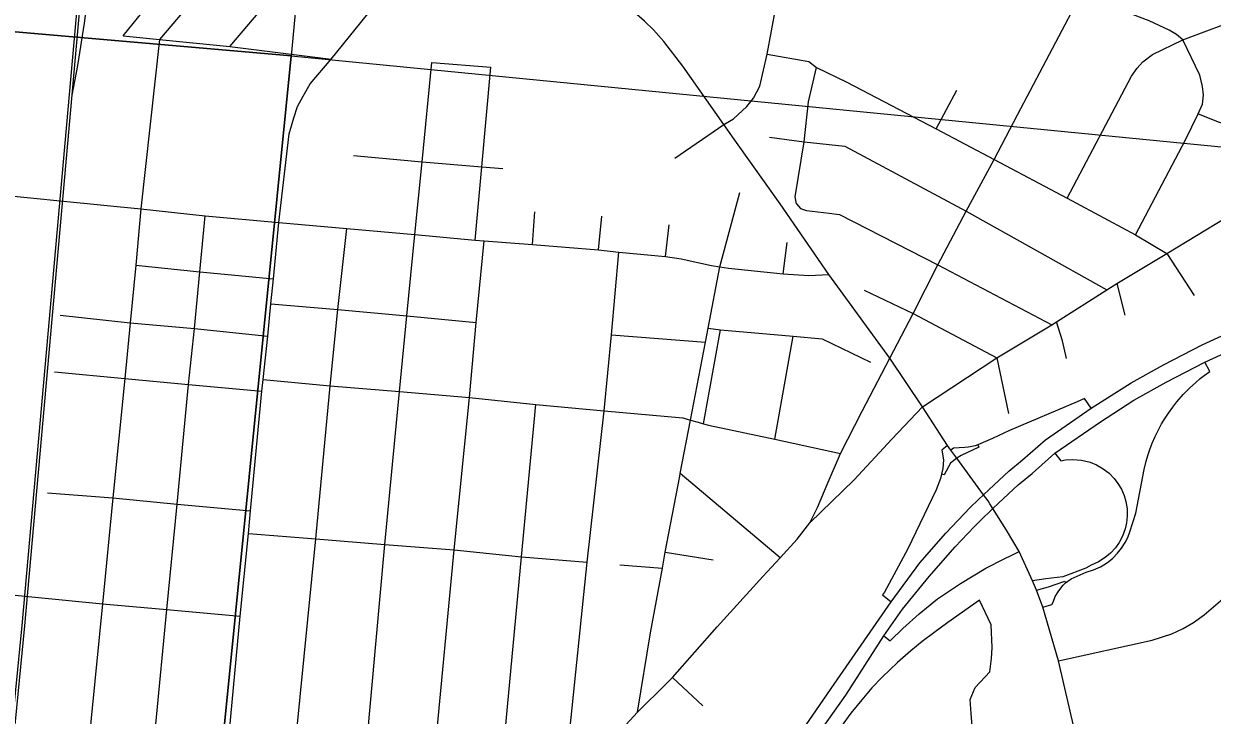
# Model space of a CAD drawing. Extents: x 0 to 34, y 0 to 22.
# Drawn here: x 7.051 to 8.126, y 19.407 to 20.032 of the extents above; entities that cross this region are included whole.
import ezdxf

# ---------------------------------------------------------------- set-up
doc = ezdxf.new("R2010")
doc.units = 0
for name, color, linetype in [('Default', 7, 'Continuous'), ('GM_X_City_Street', 7, 'Continuous'), ('GM_X_Interchange_Ramps', 7, 'Continuous'), ('GM_X_Minor_Lake', 7, 'Continuous'), ('GM_X_Rail_Line', 7, 'Continuous'), ('GM_X_Section', 7, 'Continuous'), ('GM_X_State_Route', 7, 'Continuous')]:
    doc.layers.add(name, color=color, linetype=linetype)

msp = doc.modelspace()

# ---------------------------------------------------------------- linework, layer by layer
at = {"layer": 'Default'}
msp.add_lwpolyline([(8.3798, 20.9), (7.5759, 20.9), (7.374, 20.8667), (7.2927, 20.0028), (8.285, 19.9059)], close=True, dxfattribs=at)
at = {"layer": 'GM_X_City_Street'}
for p, q in [((7.2372, 20.0113), (7.3091, 20.0957)), ((7.42, 19.9967), (7.4735, 19.9927)), ((7.876, 19.937), (7.8949, 19.9719)), ((7.6398, 19.9103), (7.684, 19.9407)), ((7.6806, 19.8121), (7.6985, 19.8793)), ((7.5112, 19.8322), (7.5131, 19.8619)), ((7.5707, 19.8275), (7.5737, 19.858)), ((7.6314, 19.8214), (7.6348, 19.8502)), ((7.7378, 19.8059), (7.7414, 19.8341)), ((8.0395, 19.797), (8.0466, 19.7683)), ((7.6656, 19.6702), (7.6811, 19.755)), ((7.5824, 19.7506), (7.6675, 19.7441)), ((7.7301, 19.6564), (7.7468, 19.7495)), ((7.8639, 19.6856), (7.8341, 19.7296)), ((7.7349, 19.549), (7.6447, 19.6253)), ((7.6309, 19.5542), (7.6743, 19.5472)), ((7.59, 19.5428), (7.6285, 19.5397)), ((7.9868, 19.4559), (7.9725, 19.5044)), ((7.6378, 19.4409), (7.6652, 19.4153))]:
    msp.add_line(p, q, dxfattribs=at)
for points in [[(7.141, 20.0209), (7.2291, 20.1301), (7.2509, 20.1552), (7.3018, 20.2137)], [(7.684, 19.9407), (7.6929, 19.9459), (7.705, 19.9571), (7.711, 19.9646), (7.7165, 19.9755), (7.7234, 20.0044), (7.7389, 20.0892), (7.7515, 20.1503), (7.7533, 20.1592)], [(7.8341, 19.7296), (7.7791, 19.8052), (7.7351, 19.8689), (7.6955, 19.9246), (7.684, 19.9407), (7.647, 19.9935), (7.6297, 20.0159), (7.6204, 20.0264), (7.6123, 20.0342), (7.5952, 20.0494), (7.5823, 20.0597), (7.5536, 20.0795), (7.5189, 20.1032), (7.4517, 20.1492)], [(7.2681, 20.1287), (7.1737, 20.0176), (7.1568, 19.8644), (7.1524, 19.8135), (7.1472, 19.7615), (7.1423, 19.711), (7.1314, 19.6033), (7.1222, 19.5075), (7.1118, 19.4039), (7.1065, 19.3451), (7.0974, 19.253), (7.0892, 19.1737)], [(8.0564, 19.8411), (8.1017, 19.927), (8.1131, 19.9503), (8.1169, 19.9593), (8.1179, 19.9674), (8.1169, 19.975), (8.1145, 19.9855), (8.0993, 20.0174), (8.0936, 20.0222), (8.0869, 20.026), (8.0688, 20.0345), (8.007, 20.0583)], [(7.9945, 19.8742), (8.0527, 19.9846), (8.0579, 19.9917), (8.0631, 19.9974), (8.0717, 20.0041), (8.0993, 20.0174), (8.1556, 20.0384), (8.1779, 20.0488), (8.1864, 20.0488), (8.1969, 20.045), (8.2298, 20.0322)], [(7.141, 20.0209), (7.1737, 20.0176), (7.2372, 20.0113), (7.329, 19.9997)], [(7.7234, 20.0044), (7.7611, 19.9978), (7.7679, 19.9924), (7.7954, 19.979), (7.876, 19.937), (7.9285, 19.909), (7.9945, 19.8742), (8.0564, 19.8411), (8.0847, 19.8242), (8.1094, 19.7862)], [(7.3612, 19.3809), (7.3775, 19.5611), (7.3908, 19.6995), (7.3975, 19.7677), (7.4045, 19.8413), (7.4114, 19.9069), (7.42, 19.9967)], [(7.4592, 19.8362), (7.4652, 19.9025), (7.4735, 19.9927)], [(7.7499, 19.8692), (7.7485, 19.8754), (7.7566, 19.9251), (7.7608, 19.9612), (7.7679, 19.9924)], [(8.1131, 19.9503), (8.132, 19.9428), (8.1345, 19.9423), (8.137, 19.942), (8.1423, 19.9423), (8.1485, 19.944), (8.1869, 19.9583)], [(7.7254, 19.9294), (7.7566, 19.9251), (7.7934, 19.9212), (7.9032, 19.8625), (8.0304, 19.7914)], [(7.7618, 19.5806), (7.802, 19.6195), (7.8359, 19.6562), (7.8639, 19.6856), (7.931, 19.7299), (7.9806, 19.7598), (7.9848, 19.7624), (8.0304, 19.7914), (8.0395, 19.797), (8.0847, 19.8242), (8.1383, 19.8568), (8.193, 19.8914), (8.2114, 19.8993), (8.268, 19.9224), (8.2865, 19.9299), (8.2874, 19.9302)], [(7.3492, 19.9126), (7.4114, 19.9069), (7.4652, 19.9025), (7.4841, 19.9009)], [(7.0269, 19.8776), (7.0869, 19.8716), (7.1568, 19.8644), (7.2151, 19.8581), (7.2817, 19.8521), (7.3431, 19.8467), (7.4045, 19.8413), (7.4592, 19.8362), (7.4673, 19.8356), (7.5112, 19.8322), (7.5707, 19.8275), (7.5892, 19.8254), (7.6314, 19.8214), (7.6456, 19.8194), (7.673, 19.8133), (7.6806, 19.8121), (7.6882, 19.8109), (7.7378, 19.8059), (7.7611, 19.8042), (7.7791, 19.8052)], [(7.7499, 19.8692), (7.7533, 19.8649), (7.7587, 19.863), (7.7792, 19.8605), (7.7887, 19.8595), (7.8776, 19.8138), (7.9806, 19.7598)], [(7.1482, 19.1678), (7.1553, 19.2471), (7.1645, 19.3394), (7.1704, 19.3987), (7.1805, 19.5022), (7.1898, 19.5974), (7.2, 19.7058), (7.2055, 19.7564), (7.2101, 19.8077), (7.2151, 19.8581)], [(7.2973, 19.3868), (7.315, 19.5661), (7.3282, 19.7046), (7.3349, 19.7735), (7.3431, 19.8467)], [(7.4231, 19.3749), (7.4401, 19.5561), (7.4541, 19.6939), (7.4601, 19.7619), (7.4673, 19.8356)], [(7.5396, 19.3375), (7.5418, 19.3638), (7.5605, 19.5451), (7.5758, 19.6818), (7.5824, 19.7506), (7.5892, 19.8254)], [(7.1524, 19.8135), (7.2101, 19.8077), (7.2767, 19.8012)], [(7.6061, 19.4095), (7.6178, 19.4811), (7.6285, 19.5397), (7.6309, 19.5542), (7.6443, 19.6229), (7.6447, 19.6253), (7.654, 19.6735), (7.6675, 19.7441), (7.6698, 19.7567), (7.6806, 19.8121)], [(7.8111, 19.791), (7.8552, 19.7698), (7.931, 19.7299), (7.9416, 19.6795)], [(7.2745, 19.7785), (7.3349, 19.7735), (7.3975, 19.7677), (7.4601, 19.7619)], [(7.0838, 19.7685), (7.1472, 19.7615), (7.2055, 19.7564), (7.2716, 19.7494)], [(7.6698, 19.7567), (7.6811, 19.755), (7.7468, 19.7495), (7.7731, 19.7471), (7.8167, 19.7259)], [(7.9939, 19.7291), (7.9905, 19.7453), (7.9848, 19.7624)], [(7.0789, 19.7171), (7.1423, 19.711), (7.2, 19.7058), (7.2664, 19.6998)], [(7.2676, 19.7101), (7.3282, 19.7046), (7.3908, 19.6995), (7.4541, 19.6939), (7.514, 19.6876), (7.5758, 19.6818), (7.6471, 19.6755), (7.654, 19.6735), (7.6609, 19.6716)], [(7.4841, 19.3691), (7.5012, 19.5498), (7.514, 19.6876)], [(7.8948, 19.639), (7.8895, 19.6464), (7.8865, 19.6507), (7.8639, 19.6856)], [(7.6609, 19.6716), (7.6656, 19.6702), (7.6703, 19.6688), (7.7301, 19.6564), (7.7897, 19.6432)], [(7.9247, 19.5978), (7.923, 19.6004), (7.919, 19.6059), (7.8948, 19.639)], [(7.0725, 19.6077), (7.1314, 19.6033), (7.1898, 19.5974), (7.2561, 19.5916)], [(7.9725, 19.5044), (7.9668, 19.5198), (7.9633, 19.5281), (7.9512, 19.5546), (7.9398, 19.5739), (7.9274, 19.5935), (7.9247, 19.5978)], [(7.9868, 19.4559), (8.0714, 19.4746), (8.0891, 19.4803), (8.0996, 19.485), (8.1089, 19.4904), (8.1186, 19.4976), (8.1333, 19.5101), (8.1416, 19.5173), (8.1511, 19.5247), (8.1587, 19.5289), (8.1676, 19.5326), (8.2603, 19.5706), (8.2708, 19.5735), (8.277, 19.5739), (8.2833, 19.5733)], [(7.2542, 19.571), (7.315, 19.5661), (7.3775, 19.5611), (7.4401, 19.5561), (7.5012, 19.5498), (7.5605, 19.5451)], [(6.9618, 19.523), (6.994, 19.52), (7.1222, 19.5075), (7.1805, 19.5022), (7.2467, 19.4964)], [(8.0203, 19.3061), (8.0108, 19.352), (7.9868, 19.4559)]]:
    msp.add_lwpolyline(points, dxfattribs=at)
at = {"layer": 'GM_X_Interchange_Ramps'}
for points in [[(7.9725, 19.5044), (7.9806, 19.5067), (7.9818, 19.509), (7.9838, 19.5139), (7.9864, 19.5184), (7.9888, 19.5217), (7.9911, 19.5243), (7.9931, 19.5264), (7.9982, 19.53), (8.0118, 19.5361), (8.0184, 19.5381), (8.0248, 19.541), (8.0292, 19.5435), (8.0324, 19.5458), (8.0358, 19.5486), (8.0402, 19.5531), (8.0438, 19.5576), (8.047, 19.5628), (8.0493, 19.5674), (8.0512, 19.5726), (8.0566, 19.5893), (8.0641, 19.6289), (8.066, 19.6365), (8.0675, 19.6414), (8.0693, 19.6468), (8.0716, 19.6528), (8.0742, 19.6588), (8.0768, 19.6641), (8.08, 19.67), (8.0826, 19.6744), (8.0861, 19.6797), (8.09, 19.6852), (8.0939, 19.6901), (8.0995, 19.6966), (8.1051, 19.7024), (8.1108, 19.7076), (8.1149, 19.7111), (8.1185, 19.7139), (8.1235, 19.7175), (8.1191, 19.726)], [(8.0162, 19.6844), (8.0103, 19.693), (8.0036, 19.69), (7.9424, 19.664)], [(7.9424, 19.664), (7.9272, 19.657), (7.9185, 19.6532), (7.9138, 19.6513)], [(7.8865, 19.6507), (7.8811, 19.6464), (7.8828, 19.6376), (7.8822, 19.6298), (7.881, 19.6247), (7.88, 19.6207), (7.8762, 19.6106), (7.8504, 19.5572), (7.8293, 19.518), (7.8276, 19.5155), (7.8355, 19.5093)], [(7.9138, 19.6513), (7.9113, 19.6502), (7.9053, 19.6489), (7.902, 19.6486), (7.8917, 19.6481), (7.8895, 19.6464)], [(7.9138, 19.6513), (7.9147, 19.6489), (7.8986, 19.6416), (7.8948, 19.639)], [(7.8948, 19.639), (7.889, 19.6347), (7.8833, 19.6241), (7.881, 19.6247)], [(7.9834, 19.6435), (7.9888, 19.6366), (7.9931, 19.6375), (7.9996, 19.638), (8.0076, 19.6373), (8.0153, 19.6354), (8.0212, 19.633), (8.0271, 19.6296), (8.0325, 19.6255), (8.0371, 19.6207), (8.0405, 19.6162), (8.0436, 19.611), (8.046, 19.6053), (8.0477, 19.5998), (8.0487, 19.5932), (8.0489, 19.5867), (8.0482, 19.5807), (8.047, 19.5751), (8.0446, 19.5686), (8.0416, 19.5629), (8.0382, 19.5581), (8.0339, 19.5533), (8.0291, 19.5493), (8.0229, 19.5453), (8.0164, 19.5424), (8.0114, 19.5396), (7.9907, 19.5317), (7.9753, 19.5301), (7.9633, 19.5281)], [(7.8287, 19.4786), (7.8346, 19.4739), (7.8459, 19.4851), (7.8608, 19.4985), (7.8773, 19.512), (7.898, 19.5258), (7.9209, 19.5397), (7.9381, 19.5484), (7.9439, 19.551), (7.9512, 19.5546)], [(7.9668, 19.5198), (7.9778, 19.5229), (7.9924, 19.5279), (7.9931, 19.5264)]]:
    msp.add_lwpolyline(points, dxfattribs=at)
at = {"layer": 'GM_X_Minor_Lake'}
for points in [[(7.9153, 19.5107), (7.8867, 19.4904), (7.874, 19.4811), (7.8636, 19.4734), (7.8531, 19.4648), (7.8412, 19.4544), (7.8272, 19.441), (7.8179, 19.4314), (7.809, 19.4205), (7.7988, 19.4086), (7.7903, 19.3966)], [(7.8122, 19.316), (7.8184, 19.3223), (7.8315, 19.33), (7.8499, 19.3395), (7.8626, 19.3461), (7.8772, 19.3545), (7.8857, 19.3642), (7.8966, 19.3743), (7.9074, 19.3862), (7.9088, 19.3972), (7.9079, 19.4082), (7.907, 19.4208), (7.9114, 19.4317), (7.9246, 19.4459), (7.9263, 19.458), (7.9269, 19.4679), (7.9258, 19.4884), (7.9153, 19.5107)]]:
    msp.add_lwpolyline(points, dxfattribs=at)
at = {"layer": 'GM_X_Rail_Line'}
for points in [[(6.9172, 18.4495), (6.9779, 18.5037), (6.9926, 18.518), (7.0027, 18.5295), (7.011, 18.5407), (7.0173, 18.5508), (7.0234, 18.5636), (7.0275, 18.5754), (7.0315, 18.5919), (7.0329, 18.6055), (7.0337, 18.6224), (7.0332, 18.6411), (7.0275, 18.7777), (7.0233, 18.8758), (7.0198, 18.9579), (7.0177, 18.9936), (7.0165, 19.0545), (7.0169, 19.0993), (7.0196, 19.1603), (7.0518, 19.4875), (7.1172, 20.218), (7.1401, 20.4528), (7.169, 20.8004), (7.1773, 20.9)], [(7.025, 18.7776), (7.0209, 18.8757), (7.0174, 18.9578), (7.0152, 18.9936), (7.014, 19.0545), (7.0144, 19.0993), (7.0171, 19.1604), (7.0494, 19.4877), (7.1147, 20.2182)], [(7.0947, 19.9672), (7.0998, 19.9941), (7.1059, 20.0323), (7.1121, 20.0829), (7.1166, 20.1227), (7.1253, 20.1503), (7.1339, 20.1663), (7.1491, 20.1819), (7.1692, 20.1967), (7.2054, 20.2197)]]:
    msp.add_lwpolyline(points, dxfattribs=at)
at = {"layer": 'GM_X_Section'}
for points in [[(6.3067, 20.1955), (6.5496, 20.2447), (6.7885, 20.3414), (7.1623, 20.7086), (7.374, 20.8667), (7.2927, 20.0028), (6.2979, 20.0896)], [(6.2979, 20.0896), (7.2927, 20.0028), (7.1919, 18.9909), (6.649, 19.0423), (6.2415, 19.4465)], [(7.2927, 20.0028), (8.285, 19.9059), (8.1916, 18.9018), (7.1919, 18.9909)]]:
    msp.add_lwpolyline(points, close=True, dxfattribs=at)
at = {"layer": 'GM_X_State_Route'}
for points in [[(7.9497, 19.9494), (7.9842, 20.0153), (8.007, 20.0583), (8.0342, 20.1092), (8.0668, 20.1711), (8.0822, 20.201), (8.0831, 20.2028)], [(7.9145, 19.6017), (7.919, 19.6059), (7.9241, 19.6107), (7.9417, 19.6273), (7.9543, 19.6377), (7.9749, 19.6558), (8.0162, 19.6844), (8.0525, 19.7071), (8.0818, 19.7236), (8.1167, 19.7417), (8.2489, 19.8022), (8.3348, 19.8415), (8.4128, 19.8779), (8.5478, 19.9399), (8.6031, 19.9652), (8.6771, 19.9996), (8.7304, 20.0251), (8.7676, 20.045), (8.8026, 20.0656), (8.8278, 20.0809), (8.8523, 20.0963), (8.8923, 20.1205), (8.9, 20.1252)], [(7.3038, 19.9665), (7.3099, 19.9776), (7.329, 19.9997), (7.3674, 20.0472), (7.4145, 20.104)], [(7.9106, 19.5771), (7.9155, 19.5822), (7.9274, 19.5935), (7.9326, 19.5984), (7.9502, 19.615), (7.9628, 19.6253), (7.9834, 19.6435), (8.0247, 19.6721), (8.055, 19.6915), (8.0842, 19.7079), (8.1191, 19.726), (8.2514, 19.7866), (8.3372, 19.8259), (8.4152, 19.8622), (8.5502, 19.9242), (8.6055, 19.9496), (8.6795, 19.9839), (8.7328, 20.0094), (8.77, 20.0293), (8.8051, 20.0499), (8.8302, 20.0652), (8.8547, 20.0807), (8.8947, 20.1049), (8.9, 20.1081)], [(7.2817, 19.8521), (7.2909, 19.9322), (7.2952, 19.9467), (7.2986, 19.9571), (7.3038, 19.9665)], [(7.9032, 19.8625), (7.9285, 19.909), (7.9497, 19.9494)], [(7.8341, 19.7296), (7.8552, 19.7698), (7.8776, 19.8138), (7.9032, 19.8625)], [(7.2105, 19.1219), (7.211, 19.129), (7.2121, 19.1401), (7.214, 19.1608), (7.2141, 19.1616), (7.2187, 19.2004), (7.2221, 19.2413), (7.2264, 19.2846), (7.2314, 19.333), (7.2371, 19.3926), (7.2467, 19.4964), (7.2542, 19.571), (7.2561, 19.5916), (7.2664, 19.6998), (7.2676, 19.7101), (7.2716, 19.7494), (7.2745, 19.7785), (7.2767, 19.8012), (7.2817, 19.8521)], [(7.7618, 19.5806), (7.7689, 19.5946), (7.7774, 19.6153), (7.7897, 19.6432), (7.8093, 19.6815), (7.8341, 19.7296)], [(7.4404, 19.1354), (7.4714, 19.143), (7.5027, 19.1524), (7.5263, 19.1621), (7.5531, 19.1755), (7.5737, 19.1875), (7.6022, 19.2072), (7.6284, 19.2283), (7.6468, 19.2463), (7.6651, 19.2661), (7.6893, 19.2974), (7.7226, 19.3458), (7.784, 19.4349), (7.8355, 19.5093), (7.8614, 19.5446), (7.8848, 19.5712), (7.907, 19.5946), (7.9145, 19.6017)], [(7.4438, 19.1235), (7.4747, 19.131), (7.5061, 19.1405), (7.5319, 19.1502), (7.5632, 19.1652), (7.5992, 19.1887), (7.6248, 19.2089), (7.6461, 19.2269), (7.6701, 19.2527), (7.6998, 19.2901), (7.7217, 19.3208), (7.7454, 19.3556), (7.7945, 19.4247), (7.8287, 19.4786), (7.8458, 19.5025), (7.8699, 19.5322), (7.8933, 19.5589), (7.9106, 19.5771)], [(7.6323, 19.4355), (7.6378, 19.4409), (7.6782, 19.4867), (7.7194, 19.5321), (7.7349, 19.549), (7.7504, 19.566), (7.7618, 19.5806)], [(7.333, 19.15), (7.3487, 19.1641), (7.3665, 19.1802), (7.3724, 19.1855), (7.4267, 19.2342), (7.4891, 19.2898), (7.5396, 19.3375), (7.6061, 19.4095), (7.6323, 19.4355)]]:
    msp.add_lwpolyline(points, dxfattribs=at)

doc.saveas('drawing.dxf')
